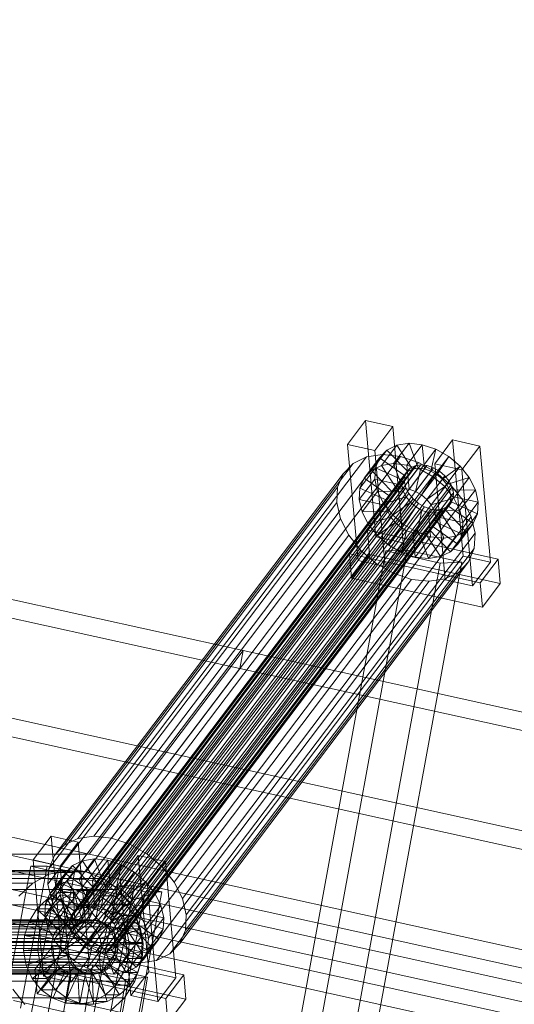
# Model space of a CAD drawing. Header units: millimetres. Extents: x -4738 to 65662, y -68080 to 6847.
# Tile 864 of 1056: x 22599 to 22763, y 1644 to 1971. Entities that reach past the tile are written whole.
import ezdxf

# ---------------------------------------------------------------- set-up
doc = ezdxf.new("R2010")
doc.units = ezdxf.units.MM
doc.layers.add('COTAS_P', color=1, linetype='Continuous', lineweight=0)
doc.layers.add('lateral_C10', color=7, linetype='Continuous', lineweight=0)
doc.dimstyles.new('R19_100', dxfattribs={"dimtxt": 250, "dimasz": 150, "dimexe": 150, "dimexo": 80, "dimgap": 100, "dimtad": 1, "dimtih": 1, "dimtoh": 1, "dimdsep": 46, "dimcen": 0.09, "dimadec": 0, "dimazin": 0, "dimtfac": 1, "dimtdec": 4, "dimtofl": 0, "dimtmove": 0, "dimatfit": 3, "dimfxl": 1, "dimtolj": 1, "dimtzin": 0, "dimarcsym": 0})

# ---------------------------------------------------------------- blocks, each defined once
blk = doc.blocks.new('DIM_R31_4')
at = {"layer": 'COTAS_P'}
for p, q in [((15248.37, 1279.09), (24311.82, 4109.09)), ((24311.82, 4109.09), (24155.23, 4107.34)), ((24311.82, 4109.09), (24182.05, 4021.43)), ((24580.07, 3250), (24311.82, 4109.09)), ((15248.37, 1279.09), (15378.14, 1366.76)), ((15248.37, 1279.09), (15404.97, 1280.85)), ((15516.62, 420), (15248.37, 1279.09))]:
    blk.add_line(p, q, dxfattribs=at)
blk.add_text('9495 P', height=250, rotation=17.3406, dxfattribs=at).set_placement((19750.29, 2789.55))

msp = doc.modelspace()

# ---------------------------------------------------------------- linework, layer by layer
at = {"layer": 'lateral_C10'}
for p, q in [((21788.789, 1956.452), (22672.842, 1761.469)), ((22671.743, 1755.589), (21787.69, 1950.571)), ((22621.826, 1694.015), (21737.773, 1888.998)), ((21736.674, 1883.118), (22620.727, 1688.135)), ((22713.381, 1837.683), (22707.43, 1829.813)), ((22722.404, 1835.678), (22713.381, 1837.683)), ((22716.857, 1799.168), (22713.381, 1837.683)), ((22716.452, 1827.808), (22722.404, 1835.678)), ((22722.404, 1835.678), (22725.879, 1797.163)), ((22742.253, 1831.267), (22736.301, 1823.398)), ((22751.275, 1829.263), (22742.253, 1831.267)), ((22745.728, 1792.752), (22742.253, 1831.267)), ((22707.43, 1829.813), (22716.452, 1827.808)), ((22707.43, 1829.813), (22710.905, 1791.298)), ((22720.474, 1827.929), (22715.373, 1821.184)), ((22719.927, 1789.293), (22716.452, 1827.808)), ((22720.474, 1827.929), (22718.035, 1825.377)), ((22723.806, 1829.563), (22718.704, 1822.818)), ((22723.806, 1829.563), (22720.474, 1827.929)), ((22727.366, 1820.838), (22720.474, 1827.929)), ((22727.803, 1830.167), (22722.701, 1823.422)), ((22727.803, 1830.167), (22723.806, 1829.563)), ((22728.944, 1821.612), (22723.806, 1829.563)), ((22732.193, 1829.701), (22727.091, 1822.956)), ((22730.837, 1821.898), (22727.803, 1830.167)), ((22732.193, 1829.701), (22727.803, 1830.167)), ((22736.676, 1828.196), (22731.575, 1821.45)), ((22732.917, 1821.677), (22732.193, 1829.701)), ((22736.676, 1828.196), (22732.193, 1829.701)), ((22735.041, 1820.964), (22736.676, 1828.196)), ((22740.948, 1825.754), (22736.676, 1828.196)), ((22745.323, 1821.393), (22751.275, 1829.263)), ((22751.275, 1829.263), (22754.75, 1790.748)), ((22713.715, 1825.658), (22618.061, 1699.184)), ((22719.059, 1826.466), (22623.404, 1699.992)), ((22724.927, 1825.843), (22629.273, 1699.368)), ((22730.921, 1823.83), (22635.267, 1697.356)), ((22713.715, 1825.658), (22709.261, 1823.474)), ((22718.035, 1825.377), (22712.933, 1818.632)), ((22719.059, 1826.466), (22713.715, 1825.658)), ((22718.035, 1825.377), (22716.654, 1822.081)), ((22726.21, 1819.629), (22718.035, 1825.377)), ((22724.927, 1825.843), (22719.059, 1826.466)), ((22730.921, 1823.83), (22724.927, 1825.843)), ((22736.632, 1820.566), (22730.921, 1823.83)), ((22740.948, 1825.754), (22735.847, 1819.009)), ((22737.064, 1819.807), (22740.948, 1825.754)), ((22744.717, 1822.542), (22740.948, 1825.754)), ((22709.261, 1823.474), (22613.607, 1696.999)), ((22727.061, 1820.753), (22616.102, 1674.043)), ((22728.216, 1821.962), (22617.257, 1675.251)), ((22729.794, 1822.736), (22618.835, 1676.025)), ((22731.688, 1823.022), (22620.729, 1676.312)), ((22733.767, 1822.801), (22622.808, 1676.091)), ((22735.891, 1822.088), (22624.932, 1675.378)), ((22737.914, 1820.932), (22626.955, 1674.221)), ((22736.632, 1820.566), (22640.978, 1694.091)), ((22709.261, 1823.474), (22706, 1820.062)), ((22716.654, 1822.081), (22711.552, 1815.335)), ((22712.933, 1818.632), (22715.373, 1821.184)), ((22715.373, 1821.184), (22718.704, 1822.818)), ((22715.373, 1821.184), (22722.264, 1814.092)), ((22716.654, 1822.081), (22716.426, 1818.264)), ((22725.556, 1818.067), (22716.654, 1822.081)), ((22718.704, 1822.818), (22722.701, 1823.422)), ((22718.704, 1822.818), (22723.842, 1814.866)), ((22722.264, 1814.092), (22727.366, 1820.838)), ((22722.701, 1823.422), (22725.736, 1815.153)), ((22722.701, 1823.422), (22727.091, 1822.956)), ((22723.842, 1814.866), (22728.944, 1821.612)), ((22725.736, 1815.153), (22730.837, 1821.898)), ((22726.21, 1819.629), (22727.366, 1820.838)), ((22727.061, 1820.753), (22726.407, 1819.192)), ((22728.216, 1821.962), (22727.061, 1820.753)), ((22727.091, 1822.956), (22727.815, 1814.932)), ((22727.091, 1822.956), (22731.575, 1821.45)), ((22727.366, 1820.838), (22728.944, 1821.612)), ((22727.815, 1814.932), (22732.917, 1821.677)), ((22729.794, 1822.736), (22728.216, 1821.962)), ((22728.944, 1821.612), (22730.837, 1821.898)), ((22731.688, 1823.022), (22729.794, 1822.736)), ((22731.575, 1821.45), (22729.939, 1814.219)), ((22729.939, 1814.219), (22735.041, 1820.964)), ((22730.837, 1821.898), (22732.917, 1821.677)), ((22731.575, 1821.45), (22735.847, 1819.009)), ((22733.767, 1822.801), (22731.688, 1823.022)), ((22732.917, 1821.677), (22735.041, 1820.964)), ((22735.891, 1822.088), (22733.767, 1822.801)), ((22735.041, 1820.964), (22737.064, 1819.807)), ((22737.914, 1820.932), (22735.891, 1822.088)), ((22736.301, 1823.398), (22745.323, 1821.393)), ((22736.301, 1823.398), (22739.776, 1784.883)), ((22741.67, 1816.272), (22736.632, 1820.566)), ((22739.7, 1819.41), (22737.914, 1820.932)), ((22738.849, 1818.286), (22744.717, 1822.542)), ((22744.717, 1822.542), (22739.616, 1815.797)), ((22747.726, 1818.779), (22744.717, 1822.542)), ((22748.798, 1782.878), (22745.323, 1821.393)), ((22706, 1820.062), (22610.346, 1693.587)), ((22615.34, 1670.673), (22726.298, 1817.384)), ((22726.407, 1819.192), (22615.448, 1672.481)), ((22739.7, 1819.41), (22628.741, 1672.7)), ((22741.125, 1817.628), (22630.166, 1670.917)), ((22706, 1820.062), (22704.154, 1815.655)), ((22711.324, 1811.519), (22716.426, 1818.264)), ((22711.552, 1815.335), (22712.933, 1818.632)), ((22712.933, 1818.632), (22721.109, 1812.883)), ((22716.426, 1818.264), (22725.448, 1816.26)), ((22716.426, 1818.264), (22717.366, 1814.189)), ((22720.455, 1811.322), (22725.556, 1818.067)), ((22721.109, 1812.883), (22726.21, 1819.629)), ((22725.448, 1816.26), (22725.556, 1818.067)), ((22725.556, 1818.067), (22726.21, 1819.629)), ((22726.407, 1819.192), (22726.298, 1817.384)), ((22726.298, 1817.384), (22726.744, 1815.453)), ((22731.962, 1813.062), (22737.064, 1819.807)), ((22735.847, 1819.009), (22731.962, 1813.062)), ((22733.748, 1811.541), (22738.849, 1818.286)), ((22735.847, 1819.009), (22739.616, 1815.797)), ((22737.064, 1819.807), (22738.849, 1818.286)), ((22738.849, 1818.286), (22740.275, 1816.504)), ((22741.125, 1817.628), (22739.7, 1819.41)), ((22740.275, 1816.504), (22747.726, 1818.779)), ((22742.093, 1815.706), (22741.125, 1817.628)), ((22747.726, 1818.779), (22742.625, 1812.034)), ((22749.771, 1814.722), (22747.726, 1818.779)), ((22704.154, 1815.655), (22608.5, 1689.181)), ((22726.744, 1815.453), (22615.785, 1668.743)), ((22742.093, 1815.706), (22631.134, 1668.995)), ((22741.67, 1816.272), (22646.016, 1689.798)), ((22704.154, 1815.655), (22703.85, 1810.554)), ((22711.324, 1811.519), (22711.552, 1815.335)), ((22711.552, 1815.335), (22720.455, 1811.322)), ((22717.366, 1814.189), (22712.264, 1807.444)), ((22725.894, 1814.329), (22717.366, 1814.189)), ((22717.366, 1814.189), (22719.41, 1810.131)), ((22725.448, 1816.26), (22720.347, 1809.514)), ((22720.792, 1807.584), (22725.894, 1814.329)), ((22722.264, 1814.092), (22721.109, 1812.883)), ((22723.842, 1814.866), (22722.264, 1814.092)), ((22725.736, 1815.153), (22723.842, 1814.866)), ((22725.894, 1814.329), (22725.448, 1816.26)), ((22727.815, 1814.932), (22725.736, 1815.153)), ((22726.862, 1812.407), (22725.894, 1814.329)), ((22726.744, 1815.453), (22727.712, 1813.531)), ((22729.939, 1814.219), (22727.815, 1814.932)), ((22731.962, 1813.062), (22729.939, 1814.219)), ((22739.616, 1815.797), (22733.748, 1811.541)), ((22735.173, 1809.758), (22740.275, 1816.504)), ((22736.141, 1807.836), (22741.243, 1814.582)), ((22739.616, 1815.797), (22742.625, 1812.034)), ((22740.275, 1816.504), (22741.243, 1814.582)), ((22741.243, 1814.582), (22749.771, 1814.722)), ((22741.243, 1814.582), (22741.688, 1812.651)), ((22745.693, 1811.242), (22741.67, 1816.272)), ((22742.539, 1813.775), (22742.093, 1815.706)), ((22749.771, 1814.722), (22744.669, 1807.977)), ((22750.711, 1810.646), (22749.771, 1814.722)), ((22727.712, 1813.531), (22616.753, 1666.821)), ((22729.138, 1811.749), (22618.179, 1665.039)), ((22742.431, 1811.968), (22631.472, 1665.257)), ((22742.539, 1813.775), (22631.58, 1667.065)), ((22745.693, 1811.242), (22650.039, 1684.768)), ((22720.347, 1809.514), (22711.324, 1811.519)), ((22712.264, 1807.444), (22711.324, 1811.519)), ((22726.862, 1812.407), (22719.41, 1810.131)), ((22720.455, 1811.322), (22720.347, 1809.514)), ((22721.109, 1812.883), (22720.455, 1811.322)), ((22721.76, 1805.662), (22726.862, 1812.407)), ((22728.287, 1810.625), (22726.862, 1812.407)), ((22727.712, 1813.531), (22729.138, 1811.749)), ((22729.138, 1811.749), (22730.923, 1810.228)), ((22733.748, 1811.541), (22731.962, 1813.062)), ((22735.173, 1809.758), (22733.748, 1811.541)), ((22742.625, 1812.034), (22735.173, 1809.758)), ((22736.479, 1804.098), (22741.58, 1810.844)), ((22736.587, 1805.906), (22741.688, 1812.651)), ((22741.58, 1810.844), (22740.926, 1809.282)), ((22741.688, 1812.651), (22741.58, 1810.844)), ((22741.58, 1810.844), (22750.483, 1806.83)), ((22741.688, 1812.651), (22750.711, 1810.646)), ((22741.777, 1810.406), (22742.431, 1811.968)), ((22742.431, 1811.968), (22742.539, 1813.775)), ((22742.625, 1812.034), (22744.669, 1807.977)), ((22748.426, 1805.818), (22745.693, 1811.242)), ((22608.195, 1684.079), (22703.85, 1810.554)), ((22730.923, 1810.228), (22619.964, 1663.517)), ((22732.946, 1809.071), (22621.987, 1662.361)), ((22735.07, 1808.358), (22624.111, 1661.648)), ((22737.15, 1808.137), (22626.191, 1661.427)), ((22739.043, 1808.423), (22628.084, 1661.713)), ((22740.621, 1809.197), (22629.662, 1662.487)), ((22741.777, 1810.406), (22630.818, 1663.696)), ((22703.85, 1810.554), (22705.106, 1805.105)), ((22712.264, 1807.444), (22720.792, 1807.584)), ((22719.41, 1810.131), (22714.309, 1803.386)), ((22719.41, 1810.131), (22722.419, 1806.369)), ((22720.347, 1809.514), (22720.792, 1807.584)), ((22720.792, 1807.584), (22721.76, 1805.662)), ((22728.287, 1810.625), (22722.419, 1806.369)), ((22723.186, 1803.88), (22728.287, 1810.625)), ((22724.971, 1802.358), (22730.073, 1809.103)), ((22730.073, 1809.103), (22726.188, 1803.157)), ((22726.994, 1801.202), (22732.096, 1807.947)), ((22730.073, 1809.103), (22728.287, 1810.625)), ((22732.096, 1807.947), (22730.073, 1809.103)), ((22732.096, 1807.947), (22730.46, 1800.715)), ((22730.923, 1810.228), (22732.946, 1809.071)), ((22734.22, 1807.234), (22732.096, 1807.947)), ((22732.946, 1809.071), (22735.07, 1808.358)), ((22734.669, 1801.328), (22739.771, 1808.073)), ((22735.07, 1808.358), (22737.15, 1808.137)), ((22736.141, 1807.836), (22735.173, 1809.758)), ((22735.825, 1802.537), (22740.926, 1809.282)), ((22744.669, 1807.977), (22736.141, 1807.836)), ((22736.587, 1805.906), (22736.141, 1807.836)), ((22737.15, 1808.137), (22739.043, 1808.423)), ((22739.771, 1808.073), (22738.193, 1807.299)), ((22739.043, 1808.423), (22740.621, 1809.197)), ((22740.926, 1809.282), (22739.771, 1808.073)), ((22739.771, 1808.073), (22746.662, 1800.982)), ((22740.621, 1809.197), (22741.777, 1810.406)), ((22740.926, 1809.282), (22749.102, 1803.534)), ((22744.669, 1807.977), (22745.609, 1803.901)), ((22750.711, 1810.646), (22745.609, 1803.901)), ((22750.483, 1806.83), (22750.711, 1810.646)), ((22705.106, 1805.105), (22609.452, 1678.631)), ((22748.426, 1805.818), (22652.772, 1679.343)), ((22705.106, 1805.105), (22707.839, 1799.681)), ((22714.309, 1803.386), (22712.264, 1807.444)), ((22714.309, 1803.386), (22721.76, 1805.662)), ((22722.419, 1806.369), (22717.318, 1799.623)), ((22721.76, 1805.662), (22723.186, 1803.88)), ((22722.419, 1806.369), (22726.188, 1803.157)), ((22729.118, 1800.489), (22734.22, 1807.234)), ((22731.198, 1800.268), (22736.299, 1807.013)), ((22733.091, 1800.554), (22738.193, 1807.299)), ((22736.299, 1807.013), (22734.22, 1807.234)), ((22734.22, 1807.234), (22734.944, 1799.21)), ((22738.193, 1807.299), (22736.299, 1807.013)), ((22736.299, 1807.013), (22739.334, 1798.743)), ((22736.479, 1804.098), (22736.587, 1805.906)), ((22745.609, 1803.901), (22736.587, 1805.906)), ((22738.193, 1807.299), (22743.331, 1799.348)), ((22750.483, 1806.83), (22745.381, 1800.085)), ((22749.683, 1800.37), (22748.426, 1805.818)), ((22749.102, 1803.534), (22750.483, 1806.83)), ((22714.005, 1801.374), (22708.053, 1793.504)), ((22757.312, 1791.751), (22714.005, 1801.374)), ((22714.729, 1793.35), (22714.005, 1801.374)), ((22717.318, 1799.623), (22714.309, 1803.386)), ((22717.318, 1799.623), (22723.186, 1803.88)), ((22726.188, 1803.157), (22721.087, 1796.412)), ((22721.087, 1796.412), (22724.971, 1802.358)), ((22723.186, 1803.88), (22724.971, 1802.358)), ((22724.971, 1802.358), (22726.994, 1801.202)), ((22725.359, 1793.97), (22726.994, 1801.202)), ((22726.188, 1803.157), (22730.46, 1800.715)), ((22726.994, 1801.202), (22729.118, 1800.489)), ((22733.091, 1800.554), (22734.669, 1801.328)), ((22734.669, 1801.328), (22735.825, 1802.537)), ((22741.561, 1794.236), (22734.669, 1801.328)), ((22735.825, 1802.537), (22736.479, 1804.098)), ((22744, 1796.789), (22735.825, 1802.537)), ((22745.381, 1800.085), (22736.479, 1804.098)), ((22746.662, 1800.982), (22741.561, 1794.236)), ((22743.331, 1799.348), (22746.662, 1800.982)), ((22749.102, 1803.534), (22744, 1796.789)), ((22745.609, 1803.901), (22745.381, 1800.085)), ((22746.662, 1800.982), (22749.102, 1803.534)), ((22707.839, 1799.681), (22612.185, 1673.207)), ((22749.683, 1800.37), (22654.029, 1673.895)), ((22707.839, 1799.681), (22711.862, 1794.651)), ((22710.905, 1791.298), (22716.857, 1799.168)), ((22716.857, 1799.168), (22725.879, 1797.163)), ((22721.087, 1796.412), (22717.318, 1799.623)), ((22730.46, 1800.715), (22725.359, 1793.97)), ((22729.842, 1792.465), (22729.118, 1800.489)), ((22729.118, 1800.489), (22731.198, 1800.268)), ((22734.944, 1799.21), (22729.842, 1792.465)), ((22730.46, 1800.715), (22734.944, 1799.21)), ((22731.198, 1800.268), (22733.091, 1800.554)), ((22734.232, 1791.998), (22731.198, 1800.268)), ((22738.229, 1792.603), (22733.091, 1800.554)), ((22739.334, 1798.743), (22734.232, 1791.998)), ((22734.944, 1799.21), (22739.334, 1798.743)), ((22743.331, 1799.348), (22738.229, 1792.603)), ((22739.334, 1798.743), (22743.331, 1799.348)), ((22745.381, 1800.085), (22744, 1796.789)), ((22749.378, 1795.268), (22749.683, 1800.37)), ((22711.862, 1794.651), (22616.208, 1668.176)), ((22749.378, 1795.268), (22653.724, 1668.794)), ((22720.125, 1794.508), (22683.852, 1596.007)), ((22690.932, 1596.256), (22727.205, 1794.757)), ((22711.862, 1794.651), (22716.9, 1790.357)), ((22725.879, 1797.163), (22719.927, 1789.293)), ((22727.205, 1794.757), (22720.125, 1794.508)), ((22720.125, 1794.508), (22738.161, 1790.498)), ((22725.359, 1793.97), (22721.087, 1796.412)), ((22745.241, 1790.747), (22727.205, 1794.757)), ((22744, 1796.789), (22741.561, 1794.236)), ((22747.532, 1790.861), (22749.378, 1795.268)), ((22708.053, 1793.504), (22751.36, 1783.881)), ((22708.053, 1793.504), (22708.777, 1785.48)), ((22708.777, 1785.48), (22714.729, 1793.35)), ((22719.927, 1789.293), (22710.905, 1791.298)), ((22714.729, 1793.35), (22758.036, 1783.727)), ((22729.842, 1792.465), (22725.359, 1793.97)), ((22734.232, 1791.998), (22729.842, 1792.465)), ((22738.229, 1792.603), (22734.232, 1791.998)), ((22741.561, 1794.236), (22738.229, 1792.603)), ((22739.776, 1784.883), (22745.728, 1792.752)), ((22745.728, 1792.752), (22754.75, 1790.748)), ((22751.36, 1783.881), (22757.312, 1791.751)), ((22757.312, 1791.751), (22758.036, 1783.727)), ((22716.9, 1790.357), (22621.246, 1663.883)), ((22747.532, 1790.861), (22651.878, 1664.387)), ((22701.888, 1591.997), (22738.161, 1790.498)), ((22708.968, 1592.247), (22745.241, 1790.747)), ((22716.9, 1790.357), (22722.611, 1787.093)), ((22738.161, 1790.498), (22745.241, 1790.747)), ((22744.271, 1787.45), (22747.532, 1790.861)), ((22754.75, 1790.748), (22748.798, 1782.878)), ((22722.611, 1787.093), (22626.957, 1660.619)), ((22728.605, 1785.081), (22632.951, 1658.606)), ((22739.817, 1785.265), (22644.163, 1658.791)), ((22744.271, 1787.45), (22648.617, 1660.975)), ((22752.084, 1775.857), (22708.777, 1785.48)), ((22722.611, 1787.093), (22728.605, 1785.081)), ((22728.605, 1785.081), (22734.474, 1784.457)), ((22734.474, 1784.457), (22739.817, 1785.265)), ((22748.798, 1782.878), (22739.776, 1784.883)), ((22739.817, 1785.265), (22744.271, 1787.45)), ((22734.474, 1784.457), (22638.82, 1657.983)), ((22752.084, 1775.857), (22751.36, 1783.881)), ((22758.036, 1783.727), (22752.084, 1775.857)), ((23378.48, 1566.486), (22494.427, 1761.469)), ((22621.826, 1694.015), (22672.842, 1761.469)), ((22672.842, 1761.469), (22671.743, 1755.589)), ((22672.842, 1761.469), (23556.895, 1566.486)), ((22493.328, 1755.589), (23377.381, 1560.606)), ((22671.743, 1755.589), (22620.727, 1688.135)), ((23555.796, 1560.606), (22671.743, 1755.589)), ((22609.225, 1699.966), (22603.273, 1692.096)), ((22618.247, 1697.961), (22609.225, 1699.966)), ((22612.7, 1661.451), (22609.225, 1699.966)), ((22618.061, 1699.184), (22623.404, 1699.992)), ((22623.404, 1699.992), (22629.273, 1699.368)), ((22610.346, 1693.587), (22613.607, 1696.999)), ((22612.295, 1690.092), (22618.247, 1697.961)), ((22613.607, 1696.999), (22618.061, 1699.184)), ((22618.247, 1697.961), (22621.722, 1659.446)), ((22629.273, 1699.368), (22635.267, 1697.356)), ((22635.267, 1697.356), (22640.978, 1694.091)), ((23404.284, 1499.033), (22520.231, 1694.015)), ((23455.082, 1499.033), (22571.029, 1694.015)), ((22571.029, 1694.015), (22621.826, 1694.015)), ((22608.5, 1689.181), (22610.346, 1693.587)), ((23505.879, 1499.033), (22621.826, 1694.015)), ((22638.096, 1693.551), (22632.144, 1685.681)), ((22647.118, 1691.546), (22638.096, 1693.551)), ((22641.571, 1655.036), (22638.096, 1693.551)), ((22640.978, 1694.091), (22646.016, 1689.798)), ((22603.273, 1692.096), (22612.295, 1690.092)), ((22603.273, 1692.096), (22606.748, 1653.581)), ((22616.317, 1690.212), (22611.216, 1683.467)), ((22615.77, 1651.577), (22612.295, 1690.092)), ((22616.317, 1690.212), (22613.878, 1687.66)), ((22619.649, 1691.846), (22614.547, 1685.101)), ((22619.649, 1691.846), (22616.317, 1690.212)), ((22623.209, 1683.121), (22616.317, 1690.212)), ((22623.646, 1692.451), (22618.544, 1685.705)), ((22623.646, 1692.451), (22619.649, 1691.846)), ((22624.787, 1683.895), (22619.649, 1691.846)), ((22628.036, 1691.984), (22622.934, 1685.239)), ((22626.68, 1684.181), (22623.646, 1692.451)), ((22628.036, 1691.984), (22623.646, 1692.451)), ((22632.52, 1690.479), (22627.418, 1683.734)), ((22628.76, 1683.96), (22628.036, 1691.984)), ((22632.52, 1690.479), (22628.036, 1691.984)), ((22630.884, 1683.247), (22632.52, 1690.479)), ((22636.791, 1688.037), (22632.52, 1690.479)), ((22641.166, 1683.676), (22647.118, 1691.546)), ((22647.118, 1691.546), (22650.593, 1653.031)), ((22608.646, 1687.348), (22507.051, 1687.348)), ((22614.639, 1688.605), (22513.044, 1688.605)), ((22519.132, 1688.135), (23403.186, 1493.152)), ((22620.727, 1688.135), (22519.132, 1688.135)), ((22620.727, 1688.135), (22569.93, 1688.135)), ((22569.93, 1688.135), (23453.983, 1493.152)), ((22602.519, 1689.994), (22593.661, 1642.969)), ((22599.131, 1642.969), (22607.989, 1689.994)), ((22607.989, 1689.994), (22602.519, 1689.994)), ((22602.519, 1689.994), (22611.537, 1687.989)), ((22602.679, 1640.964), (22611.537, 1687.989)), ((22608.646, 1687.348), (22603.157, 1684.448)), ((22617.007, 1687.989), (22607.989, 1689.994)), ((22617.007, 1687.989), (22608.149, 1640.964)), ((22608.195, 1684.079), (22608.5, 1689.181)), ((22614.639, 1688.605), (22608.646, 1687.348)), ((22613.878, 1687.66), (22608.776, 1680.915)), ((22611.537, 1687.989), (22617.007, 1687.989)), ((22613.878, 1687.66), (22612.497, 1684.364)), ((22622.053, 1681.912), (22613.878, 1687.66)), ((22620.727, 1688.135), (22614.639, 1688.605)), ((22620.727, 1688.135), (23504.78, 1493.152)), ((22626.496, 1685.97), (22620.727, 1688.135)), ((22636.791, 1688.037), (22631.69, 1681.292)), ((22632.907, 1682.091), (22636.791, 1688.037)), ((22640.56, 1684.826), (22636.791, 1688.037)), ((22646.016, 1689.798), (22650.039, 1684.768)), ((22603.157, 1684.448), (22501.563, 1684.448)), ((22626.496, 1685.97), (22524.901, 1685.97)), ((22603.157, 1684.448), (22598.546, 1680.103)), ((22612.497, 1684.364), (22607.396, 1677.619)), ((22609.452, 1678.631), (22608.195, 1684.079)), ((22611.216, 1683.467), (22614.547, 1685.101)), ((22612.497, 1684.364), (22612.269, 1680.548)), ((22621.399, 1680.351), (22612.497, 1684.364)), ((22614.547, 1685.101), (22618.544, 1685.705)), ((22614.547, 1685.101), (22619.686, 1677.15)), ((22618.544, 1685.705), (22621.579, 1677.436)), ((22618.544, 1685.705), (22622.934, 1685.239)), ((22619.686, 1677.15), (22624.787, 1683.895)), ((22621.579, 1677.436), (22626.68, 1684.181)), ((22631.376, 1683.579), (22622.519, 1636.553)), ((22622.934, 1685.239), (22623.658, 1677.215)), ((22622.934, 1685.239), (22627.418, 1683.734)), ((22623.209, 1683.121), (22624.787, 1683.895)), ((22623.658, 1677.215), (22628.76, 1683.96)), ((22624.787, 1683.895), (22626.68, 1684.181)), ((22627.418, 1683.734), (22625.782, 1676.502)), ((22631.552, 1682.255), (22626.496, 1685.97)), ((22626.68, 1684.181), (22628.76, 1683.96)), ((22627.418, 1683.734), (22631.69, 1681.292)), ((22627.989, 1636.553), (22636.847, 1683.579)), ((22628.76, 1683.96), (22630.884, 1683.247)), ((22636.847, 1683.579), (22631.376, 1683.579)), ((22631.376, 1683.579), (22640.395, 1681.574)), ((22632.144, 1685.681), (22641.166, 1683.676)), ((22632.144, 1685.681), (22635.619, 1647.166)), ((22634.692, 1680.569), (22640.56, 1684.826)), ((22640.56, 1684.826), (22635.459, 1678.08)), ((22645.865, 1681.574), (22636.847, 1683.579)), ((22643.569, 1681.063), (22640.56, 1684.826)), ((22644.642, 1645.161), (22641.166, 1683.676)), ((22650.039, 1684.768), (22652.772, 1679.343)), ((22631.552, 1682.255), (22529.957, 1682.255)), ((22607.167, 1673.802), (22612.269, 1680.548)), ((22607.396, 1677.619), (22608.776, 1680.915)), ((22607.966, 1679.107), (22612.072, 1681.276)), ((22608.776, 1680.915), (22611.216, 1683.467)), ((22608.776, 1680.915), (22616.952, 1675.167)), ((22611.216, 1683.467), (22618.107, 1676.376)), ((22612.072, 1681.276), (22616.555, 1682.217)), ((22612.072, 1681.276), (22614.983, 1671.789)), ((22616.761, 1681.276), (22612.072, 1681.276)), ((22612.269, 1680.548), (22621.291, 1678.543)), ((22612.269, 1680.548), (22613.209, 1676.472)), ((22616.761, 1681.276), (22612.655, 1679.107)), ((22616.298, 1673.605), (22621.399, 1680.351)), ((22616.555, 1682.217), (22617.107, 1672.235)), ((22621.244, 1682.217), (22616.555, 1682.217)), ((22616.555, 1682.217), (22621.109, 1681.865)), ((22621.244, 1682.217), (22616.761, 1681.276)), ((22619.672, 1671.789), (22616.761, 1681.276)), ((22616.952, 1675.167), (22622.053, 1681.912)), ((22618.107, 1676.376), (22623.209, 1683.121)), ((22621.109, 1681.865), (22619.264, 1672.068)), ((22625.798, 1681.865), (22621.109, 1681.865)), ((22621.109, 1681.865), (22625.424, 1680.245)), ((22621.795, 1672.235), (22621.244, 1682.217)), ((22625.798, 1681.865), (22621.244, 1682.217)), ((22621.291, 1678.543), (22621.399, 1680.351)), ((22621.399, 1680.351), (22622.053, 1681.912)), ((22622.053, 1681.912), (22623.209, 1683.121)), ((22623.953, 1672.068), (22625.798, 1681.865)), ((22625.782, 1676.502), (22630.884, 1683.247)), ((22630.113, 1680.245), (22625.798, 1681.865)), ((22627.806, 1675.345), (22632.907, 1682.091)), ((22631.69, 1681.292), (22627.806, 1675.345)), ((22629.591, 1673.824), (22634.692, 1680.569)), ((22630.884, 1683.247), (22632.907, 1682.091)), ((22631.537, 1634.549), (22640.395, 1681.574)), ((22635.551, 1677.246), (22631.552, 1682.255)), ((22631.69, 1681.292), (22635.459, 1678.08)), ((22632.907, 1682.091), (22634.692, 1680.569)), ((22634.692, 1680.569), (22636.118, 1678.787)), ((22636.118, 1678.787), (22643.569, 1681.063)), ((22645.865, 1681.574), (22637.007, 1634.549)), ((22643.569, 1681.063), (22638.468, 1674.317)), ((22640.395, 1681.574), (22645.865, 1681.574)), ((22645.614, 1677.005), (22643.569, 1681.063)), ((22635.551, 1677.246), (22533.957, 1677.246)), ((22604.517, 1675.857), (22607.966, 1679.107)), ((22607.167, 1673.802), (22607.396, 1677.619)), ((22607.396, 1677.619), (22616.298, 1673.605)), ((22607.966, 1679.107), (22613.038, 1670.762)), ((22612.655, 1679.107), (22607.966, 1679.107)), ((22612.655, 1679.107), (22609.206, 1675.857)), ((22612.185, 1673.207), (22609.452, 1678.631)), ((22617.727, 1670.762), (22612.655, 1679.107)), ((22621.291, 1678.543), (22616.19, 1671.798)), ((22619.686, 1677.15), (22618.107, 1676.376)), ((22621.579, 1677.436), (22619.686, 1677.15)), ((22621.737, 1676.612), (22621.291, 1678.543)), ((22625.424, 1680.245), (22621.308, 1671.301)), ((22623.658, 1677.215), (22621.579, 1677.436)), ((22629.207, 1677.467), (22623.099, 1669.985)), ((22625.782, 1676.502), (22623.658, 1677.215)), ((22630.113, 1680.245), (22625.424, 1680.245)), ((22625.424, 1680.245), (22629.207, 1677.467)), ((22625.997, 1671.301), (22630.113, 1680.245)), ((22627.788, 1669.985), (22633.896, 1677.467)), ((22633.896, 1677.467), (22629.207, 1677.467)), ((22629.207, 1677.467), (22632.198, 1673.72)), ((22635.459, 1678.08), (22629.591, 1673.824)), ((22633.896, 1677.467), (22630.113, 1680.245)), ((22631.016, 1672.042), (22636.118, 1678.787)), ((22636.887, 1673.72), (22633.896, 1677.467)), ((22635.459, 1678.08), (22638.468, 1674.317)), ((22638.221, 1671.283), (22635.551, 1677.246)), ((22636.118, 1678.787), (22637.086, 1676.865)), ((22637.086, 1676.865), (22645.614, 1677.005)), ((22645.614, 1677.005), (22640.512, 1670.26)), ((22646.554, 1672.93), (22645.614, 1677.005)), ((22652.772, 1679.343), (22654.029, 1673.895)), ((22601.96, 1671.748), (22604.517, 1675.857)), ((22604.517, 1675.857), (22611.404, 1669.222)), ((22609.206, 1675.857), (22604.517, 1675.857)), ((22609.206, 1675.857), (22606.649, 1671.748)), ((22616.19, 1671.798), (22607.167, 1673.802)), ((22608.108, 1669.727), (22607.167, 1673.802)), ((22613.209, 1676.472), (22608.108, 1669.727)), ((22616.093, 1669.222), (22609.206, 1675.857)), ((22621.737, 1676.612), (22613.209, 1676.472)), ((22613.209, 1676.472), (22615.253, 1672.415)), ((22622.705, 1674.69), (22615.253, 1672.415)), ((22615.448, 1672.481), (22616.102, 1674.043)), ((22616.102, 1674.043), (22617.257, 1675.251)), ((22616.952, 1675.167), (22616.298, 1673.605)), ((22616.635, 1669.867), (22621.737, 1676.612)), ((22618.107, 1676.376), (22616.952, 1675.167)), ((22617.257, 1675.251), (22618.835, 1676.025)), ((22617.603, 1667.945), (22622.705, 1674.69)), ((22618.835, 1676.025), (22620.729, 1676.312)), ((22620.729, 1676.312), (22622.808, 1676.091)), ((22622.705, 1674.69), (22621.737, 1676.612)), ((22624.13, 1672.908), (22622.705, 1674.69)), ((22622.808, 1676.091), (22624.932, 1675.378)), ((22624.932, 1675.378), (22626.955, 1674.221)), ((22627.806, 1675.345), (22625.782, 1676.502)), ((22626.955, 1674.221), (22628.741, 1672.7)), ((22629.591, 1673.824), (22627.806, 1675.345)), ((22631.016, 1672.042), (22629.591, 1673.824)), ((22638.468, 1674.317), (22631.016, 1672.042)), ((22631.985, 1670.12), (22637.086, 1676.865)), ((22632.43, 1668.189), (22637.532, 1674.934)), ((22637.086, 1676.865), (22637.532, 1674.934)), ((22637.532, 1674.934), (22637.424, 1673.127)), ((22637.532, 1674.934), (22646.554, 1672.93)), ((22638.468, 1674.317), (22640.512, 1670.26)), ((22654.029, 1673.895), (22653.724, 1668.794)), ((22618.509, 1670.762), (22502.847, 1670.762)), ((22620.454, 1671.789), (22504.792, 1671.789)), ((22622.577, 1672.235), (22506.915, 1672.235)), ((22624.734, 1672.068), (22509.073, 1672.068)), ((22626.778, 1671.301), (22511.117, 1671.301)), ((22638.221, 1671.283), (22536.626, 1671.283)), ((22600.469, 1667.06), (22601.96, 1671.748)), ((22601.96, 1671.748), (22610.193, 1667.276)), ((22606.649, 1671.748), (22601.96, 1671.748)), ((22606.649, 1671.748), (22605.158, 1667.06)), ((22614.882, 1667.276), (22606.649, 1671.748)), ((22615.253, 1672.415), (22610.152, 1665.669)), ((22613.038, 1670.762), (22611.404, 1669.222)), ((22616.208, 1668.176), (22612.185, 1673.207)), ((22614.983, 1671.789), (22613.038, 1670.762)), ((22613.038, 1670.762), (22617.727, 1670.762)), ((22617.107, 1672.235), (22614.983, 1671.789)), ((22614.983, 1671.789), (22619.672, 1671.789)), ((22615.253, 1672.415), (22618.263, 1668.652)), ((22615.34, 1670.673), (22615.448, 1672.481)), ((22615.785, 1668.743), (22615.34, 1670.673)), ((22616.093, 1669.222), (22617.727, 1670.762)), ((22616.298, 1673.605), (22616.19, 1671.798)), ((22616.19, 1671.798), (22616.635, 1669.867)), ((22618.509, 1670.762), (22616.875, 1669.222)), ((22617.107, 1672.235), (22621.795, 1672.235)), ((22619.264, 1672.068), (22617.107, 1672.235)), ((22617.727, 1670.762), (22619.672, 1671.789)), ((22624.13, 1672.908), (22618.263, 1668.652)), ((22620.454, 1671.789), (22618.509, 1670.762)), ((22619.029, 1666.163), (22624.13, 1672.908)), ((22619.264, 1672.068), (22623.953, 1672.068)), ((22621.308, 1671.301), (22619.264, 1672.068)), ((22619.672, 1671.789), (22621.795, 1672.235)), ((22622.577, 1672.235), (22620.454, 1671.789)), ((22620.814, 1664.641), (22625.916, 1671.387)), ((22621.308, 1671.301), (22625.997, 1671.301)), ((22623.099, 1669.985), (22621.308, 1671.301)), ((22621.795, 1672.235), (22623.953, 1672.068)), ((22625.916, 1671.387), (22622.032, 1665.44)), ((22624.734, 1672.068), (22622.577, 1672.235)), ((22623.953, 1672.068), (22625.997, 1671.301)), ((22625.916, 1671.387), (22624.13, 1672.908)), ((22632.198, 1673.72), (22624.516, 1668.21)), ((22626.778, 1671.301), (22624.734, 1672.068)), ((22627.939, 1670.23), (22625.916, 1671.387)), ((22625.997, 1671.301), (22627.788, 1669.985)), ((22628.57, 1669.985), (22626.778, 1671.301)), ((22628.741, 1672.7), (22630.166, 1670.917)), ((22629.205, 1668.21), (22636.887, 1673.72)), ((22630.166, 1670.917), (22631.134, 1668.995)), ((22631.985, 1670.12), (22631.016, 1672.042)), ((22631.668, 1664.82), (22636.769, 1671.565)), ((22636.887, 1673.72), (22632.198, 1673.72)), ((22632.198, 1673.72), (22634.195, 1669.259)), ((22632.322, 1666.381), (22637.424, 1673.127)), ((22636.769, 1671.565), (22635.614, 1670.356)), ((22637.424, 1673.127), (22636.769, 1671.565)), ((22636.769, 1671.565), (22644.945, 1665.817)), ((22638.884, 1669.259), (22636.887, 1673.72)), ((22637.424, 1673.127), (22646.326, 1669.114)), ((22639.379, 1664.773), (22638.221, 1671.283)), ((22646.554, 1672.93), (22641.452, 1666.184)), ((22646.326, 1669.114), (22646.554, 1672.93)), ((22615.664, 1667.276), (22500.002, 1667.276)), ((22616.875, 1669.222), (22501.213, 1669.222)), ((22628.57, 1669.985), (22512.908, 1669.985)), ((22629.987, 1668.21), (22514.325, 1668.21)), ((22608.108, 1669.727), (22616.635, 1669.867)), ((22610.152, 1665.669), (22608.108, 1669.727)), ((22610.193, 1667.276), (22609.487, 1665.055)), ((22610.152, 1665.669), (22617.603, 1667.945)), ((22611.404, 1669.222), (22610.193, 1667.276)), ((22610.193, 1667.276), (22614.882, 1667.276)), ((22611.404, 1669.222), (22616.093, 1669.222)), ((22618.263, 1668.652), (22613.161, 1661.907)), ((22614.176, 1665.055), (22614.882, 1667.276)), ((22614.882, 1667.276), (22616.093, 1669.222)), ((22615.664, 1667.276), (22614.957, 1665.055)), ((22616.875, 1669.222), (22615.664, 1667.276)), ((22616.753, 1666.821), (22615.785, 1668.743)), ((22621.246, 1663.883), (22616.208, 1668.176)), ((22616.635, 1669.867), (22617.603, 1667.945)), ((22617.603, 1667.945), (22619.029, 1666.163)), ((22618.263, 1668.652), (22622.032, 1665.44)), ((22622.838, 1663.485), (22627.939, 1670.23)), ((22623.099, 1669.985), (22627.788, 1669.985)), ((22624.516, 1668.21), (22623.099, 1669.985)), ((22624.516, 1668.21), (22629.205, 1668.21)), ((22625.462, 1666.097), (22624.516, 1668.21)), ((22624.961, 1662.772), (22630.063, 1669.517)), ((22634.195, 1669.259), (22625.462, 1666.097)), ((22627.939, 1670.23), (22626.303, 1662.998)), ((22627.041, 1662.551), (22632.142, 1669.296)), ((22627.788, 1669.985), (22629.205, 1668.21)), ((22630.063, 1669.517), (22627.939, 1670.23)), ((22629.987, 1668.21), (22628.57, 1669.985)), ((22628.934, 1662.837), (22634.036, 1669.582)), ((22629.205, 1668.21), (22630.151, 1666.097)), ((22630.933, 1666.097), (22629.987, 1668.21)), ((22632.142, 1669.296), (22630.063, 1669.517)), ((22630.063, 1669.517), (22630.787, 1661.493)), ((22630.151, 1666.097), (22638.884, 1669.259)), ((22630.512, 1663.611), (22635.614, 1670.356)), ((22631.134, 1668.995), (22631.58, 1667.065)), ((22640.512, 1670.26), (22631.985, 1670.12)), ((22632.43, 1668.189), (22631.985, 1670.12)), ((22634.036, 1669.582), (22632.142, 1669.296)), ((22632.142, 1669.296), (22635.177, 1661.027)), ((22632.322, 1666.381), (22632.43, 1668.189)), ((22641.452, 1666.184), (22632.43, 1668.189)), ((22635.614, 1670.356), (22634.036, 1669.582)), ((22634.036, 1669.582), (22639.174, 1661.631)), ((22638.884, 1669.259), (22634.195, 1669.259)), ((22634.195, 1669.259), (22635.061, 1664.39)), ((22635.614, 1670.356), (22642.506, 1663.265)), ((22639.75, 1664.39), (22638.884, 1669.259)), ((22640.512, 1670.26), (22641.452, 1666.184)), ((22646.326, 1669.114), (22641.224, 1662.368)), ((22644.945, 1665.817), (22646.326, 1669.114)), ((22653.724, 1668.794), (22651.878, 1664.387)), ((22499.295, 1665.055), (22614.957, 1665.055)), ((22630.933, 1666.097), (22515.271, 1666.097)), ((22639.379, 1664.773), (22537.784, 1664.773)), ((22600.145, 1662.113), (22600.469, 1667.06)), ((22609.487, 1665.055), (22600.469, 1667.06)), ((22600.469, 1667.06), (22605.158, 1667.06)), ((22605.158, 1667.06), (22604.834, 1662.113)), ((22605.158, 1667.06), (22614.176, 1665.055)), ((22609.487, 1665.055), (22609.333, 1662.712)), ((22614.176, 1665.055), (22609.487, 1665.055)), ((22613.161, 1661.907), (22610.152, 1665.669)), ((22613.161, 1661.907), (22619.029, 1666.163)), ((22614.022, 1662.712), (22614.176, 1665.055)), ((22614.957, 1665.055), (22614.804, 1662.712)), ((22618.179, 1665.039), (22616.753, 1666.821)), ((22622.032, 1665.44), (22616.93, 1658.695)), ((22616.93, 1658.695), (22620.814, 1664.641)), ((22619.964, 1663.517), (22618.179, 1665.039)), ((22619.029, 1666.163), (22620.814, 1664.641)), ((22620.814, 1664.641), (22622.838, 1663.485)), ((22622.032, 1665.44), (22626.303, 1662.998)), ((22625.462, 1666.097), (22630.151, 1666.097)), ((22625.872, 1663.79), (22625.462, 1666.097)), ((22635.061, 1664.39), (22625.872, 1663.79)), ((22630.151, 1666.097), (22630.561, 1663.79)), ((22630.512, 1663.611), (22631.668, 1664.82)), ((22630.561, 1663.79), (22639.75, 1664.39)), ((22631.472, 1665.257), (22630.818, 1663.696)), ((22631.343, 1663.79), (22630.933, 1666.097)), ((22631.58, 1667.065), (22631.472, 1665.257)), ((22631.668, 1664.82), (22632.322, 1666.381)), ((22639.843, 1659.072), (22631.668, 1664.82)), ((22641.224, 1662.368), (22632.322, 1666.381)), ((22635.061, 1664.39), (22634.737, 1659.442)), ((22639.75, 1664.39), (22635.061, 1664.39)), ((22638.946, 1658.159), (22639.379, 1664.773)), ((22639.426, 1659.442), (22639.75, 1664.39)), ((22644.945, 1665.817), (22639.843, 1659.072)), ((22641.452, 1666.184), (22641.224, 1662.368)), ((22642.506, 1663.265), (22644.945, 1665.817)), ((22651.878, 1664.387), (22648.617, 1660.975)), ((22614.804, 1662.712), (22499.142, 1662.712)), ((22631.19, 1661.447), (22515.528, 1661.447)), ((22631.343, 1663.79), (22515.681, 1663.79)), ((22600.145, 1662.113), (22609.333, 1662.712)), ((22601.011, 1657.243), (22600.145, 1662.113)), ((22604.834, 1662.113), (22600.145, 1662.113)), ((22609.848, 1663.657), (22603.896, 1655.788)), ((22614.022, 1662.712), (22604.834, 1662.113)), ((22604.834, 1662.113), (22605.7, 1657.243)), ((22606.748, 1653.581), (22612.7, 1661.451)), ((22609.333, 1662.712), (22609.744, 1660.405)), ((22609.333, 1662.712), (22614.022, 1662.712)), ((22653.155, 1654.034), (22609.848, 1663.657)), ((22610.572, 1655.633), (22609.848, 1663.657)), ((22612.7, 1661.451), (22621.722, 1659.446)), ((22616.93, 1658.695), (22613.161, 1661.907)), ((22614.433, 1660.405), (22614.022, 1662.712)), ((22614.804, 1662.712), (22615.214, 1660.405)), ((22621.987, 1662.361), (22619.964, 1663.517)), ((22621.202, 1656.253), (22622.838, 1663.485)), ((22626.303, 1662.998), (22621.202, 1656.253)), ((22626.957, 1660.619), (22621.246, 1663.883)), ((22624.111, 1661.648), (22621.987, 1662.361)), ((22622.838, 1663.485), (22624.961, 1662.772)), ((22626.191, 1661.427), (22624.111, 1661.648)), ((22625.685, 1654.748), (22624.961, 1662.772)), ((22624.961, 1662.772), (22627.041, 1662.551)), ((22625.013, 1659.226), (22625.719, 1661.447)), ((22630.787, 1661.493), (22625.685, 1654.748)), ((22625.719, 1661.447), (22625.872, 1663.79)), ((22634.737, 1659.442), (22625.719, 1661.447)), ((22625.719, 1661.447), (22630.408, 1661.447)), ((22625.872, 1663.79), (22630.561, 1663.79)), ((22628.084, 1661.713), (22626.191, 1661.427)), ((22626.303, 1662.998), (22630.787, 1661.493)), ((22627.041, 1662.551), (22628.934, 1662.837)), ((22630.075, 1654.281), (22627.041, 1662.551)), ((22629.662, 1662.487), (22628.084, 1661.713)), ((22628.934, 1662.837), (22630.512, 1663.611)), ((22634.072, 1654.886), (22628.934, 1662.837)), ((22630.818, 1663.696), (22629.662, 1662.487)), ((22630.408, 1661.447), (22629.702, 1659.226)), ((22635.177, 1661.027), (22630.075, 1654.281)), ((22630.561, 1663.79), (22630.408, 1661.447)), ((22630.408, 1661.447), (22639.426, 1659.442)), ((22630.483, 1659.226), (22631.19, 1661.447)), ((22637.404, 1656.52), (22630.512, 1663.611)), ((22630.787, 1661.493), (22635.177, 1661.027)), ((22631.19, 1661.447), (22631.343, 1663.79)), ((22639.174, 1661.631), (22634.072, 1654.886)), ((22635.177, 1661.027), (22639.174, 1661.631)), ((22642.506, 1663.265), (22637.404, 1656.52)), ((22639.174, 1661.631), (22642.506, 1663.265)), ((22641.224, 1662.368), (22639.843, 1659.072)), ((22648.617, 1660.975), (22644.163, 1658.791)), ((22615.214, 1660.405), (22499.552, 1660.405)), ((22616.16, 1658.292), (22500.498, 1658.292)), ((22630.483, 1659.226), (22514.822, 1659.226)), ((22638.946, 1658.159), (22537.351, 1658.159)), ((22601.011, 1657.243), (22609.744, 1660.405)), ((22603.008, 1652.782), (22610.689, 1658.292)), ((22614.433, 1660.405), (22605.7, 1657.243)), ((22615.378, 1658.292), (22607.697, 1652.782)), ((22609.744, 1660.405), (22610.689, 1658.292)), ((22609.744, 1660.405), (22614.433, 1660.405)), ((22610.689, 1658.292), (22612.106, 1656.517)), ((22610.689, 1658.292), (22615.378, 1658.292)), ((22615.378, 1658.292), (22614.433, 1660.405)), ((22615.214, 1660.405), (22616.16, 1658.292)), ((22616.795, 1656.517), (22615.378, 1658.292)), ((22621.722, 1659.446), (22615.77, 1651.577)), ((22616.16, 1658.292), (22617.577, 1656.517)), ((22621.202, 1656.253), (22616.93, 1658.695)), ((22623.801, 1657.28), (22625.013, 1659.226)), ((22633.246, 1654.754), (22625.013, 1659.226)), ((22625.013, 1659.226), (22629.702, 1659.226)), ((22632.951, 1658.606), (22626.957, 1660.619)), ((22629.702, 1659.226), (22628.49, 1657.28)), ((22629.272, 1657.28), (22630.483, 1659.226)), ((22629.702, 1659.226), (22637.935, 1654.754)), ((22638.82, 1657.983), (22632.951, 1658.606)), ((22634.737, 1659.442), (22633.246, 1654.754)), ((22639.426, 1659.442), (22634.737, 1659.442)), ((22636.952, 1651.892), (22638.946, 1658.159)), ((22639.843, 1659.072), (22637.404, 1656.52)), ((22637.935, 1654.754), (22639.426, 1659.442)), ((22644.163, 1658.791), (22638.82, 1657.983)), ((22617.577, 1656.517), (22501.915, 1656.517)), ((22619.368, 1655.201), (22503.707, 1655.201)), ((22621.413, 1654.434), (22505.751, 1654.434)), ((22623.57, 1654.267), (22507.908, 1654.267)), ((22625.693, 1654.713), (22510.031, 1654.713)), ((22627.638, 1655.74), (22511.976, 1655.74)), ((22629.272, 1657.28), (22513.61, 1657.28)), ((22603.008, 1652.782), (22601.011, 1657.243)), ((22605.7, 1657.243), (22601.011, 1657.243)), ((22603.896, 1655.788), (22647.204, 1646.165)), ((22603.896, 1655.788), (22604.62, 1647.764)), ((22604.62, 1647.764), (22610.572, 1655.633)), ((22615.918, 1656.509), (22605.578, 1595.682)), ((22605.7, 1657.243), (22607.697, 1652.782)), ((22605.999, 1649.035), (22612.106, 1656.517)), ((22609.781, 1646.257), (22613.898, 1655.201)), ((22610.572, 1655.633), (22653.879, 1646.01)), ((22616.795, 1656.517), (22610.688, 1649.035)), ((22612.106, 1656.517), (22613.898, 1655.201)), ((22612.106, 1656.517), (22616.795, 1656.517)), ((22612.758, 1596.495), (22623.097, 1657.323)), ((22613.898, 1655.201), (22615.942, 1654.434)), ((22613.898, 1655.201), (22618.587, 1655.201)), ((22614.097, 1644.637), (22615.942, 1654.434)), ((22618.587, 1655.201), (22614.47, 1646.257)), ((22623.097, 1657.323), (22615.918, 1656.509)), ((22615.918, 1656.509), (22633.954, 1652.499)), ((22615.942, 1654.434), (22618.099, 1654.267)), ((22615.942, 1654.434), (22620.631, 1654.434)), ((22618.587, 1655.201), (22616.795, 1656.517)), ((22617.577, 1656.517), (22619.368, 1655.201)), ((22618.099, 1654.267), (22620.223, 1654.713)), ((22618.651, 1644.285), (22618.099, 1654.267)), ((22618.099, 1654.267), (22622.788, 1654.267)), ((22620.631, 1654.434), (22618.587, 1655.201)), ((22620.631, 1654.434), (22618.786, 1644.637)), ((22619.368, 1655.201), (22621.413, 1654.434)), ((22620.223, 1654.713), (22622.168, 1655.74)), ((22623.134, 1645.226), (22620.223, 1654.713)), ((22620.223, 1654.713), (22624.912, 1654.713)), ((22622.788, 1654.267), (22620.631, 1654.434)), ((22625.685, 1654.748), (22621.202, 1656.253)), ((22621.413, 1654.434), (22623.57, 1654.267)), ((22622.168, 1655.74), (22623.801, 1657.28)), ((22627.239, 1647.395), (22622.168, 1655.74)), ((22622.168, 1655.74), (22626.857, 1655.74)), ((22624.912, 1654.713), (22622.788, 1654.267)), ((22622.788, 1654.267), (22623.34, 1644.285)), ((22641.133, 1653.312), (22623.097, 1657.323)), ((22623.57, 1654.267), (22625.693, 1654.713)), ((22630.689, 1650.645), (22623.801, 1657.28)), ((22623.801, 1657.28), (22628.49, 1657.28)), ((22626.857, 1655.74), (22624.912, 1654.713)), ((22624.912, 1654.713), (22627.823, 1645.226)), ((22630.075, 1654.281), (22625.685, 1654.748)), ((22625.693, 1654.713), (22627.638, 1655.74)), ((22628.49, 1657.28), (22626.857, 1655.74)), ((22626.857, 1655.74), (22631.928, 1647.395)), ((22627.638, 1655.74), (22629.272, 1657.28)), ((22628.49, 1657.28), (22635.378, 1650.645)), ((22634.072, 1654.886), (22630.075, 1654.281)), ((22633.246, 1654.754), (22630.689, 1650.645)), ((22637.935, 1654.754), (22633.246, 1654.754)), ((22637.404, 1656.52), (22634.072, 1654.886)), ((22635.378, 1650.645), (22637.935, 1654.754)), ((22635.619, 1647.166), (22641.571, 1655.036)), ((22641.571, 1655.036), (22650.593, 1653.031)), ((22636.952, 1651.892), (22535.357, 1651.892)), ((22605.999, 1649.035), (22603.008, 1652.782)), ((22607.697, 1652.782), (22603.008, 1652.782)), ((22615.77, 1651.577), (22606.748, 1653.581)), ((22607.697, 1652.782), (22610.688, 1649.035)), ((22623.614, 1591.671), (22633.954, 1652.499)), ((22630.794, 1592.485), (22641.133, 1653.312)), ((22633.533, 1646.399), (22636.952, 1651.892)), ((22633.954, 1652.499), (22641.133, 1653.312)), ((22650.593, 1653.031), (22644.642, 1645.161)), ((22647.204, 1646.165), (22653.155, 1654.034)), ((22653.155, 1654.034), (22653.879, 1646.01)), ((22596.529, 1649.256), (22600.528, 1644.247)), ((22647.927, 1638.141), (22604.62, 1647.764)), ((22609.781, 1646.257), (22605.999, 1649.035)), ((22610.688, 1649.035), (22605.999, 1649.035)), ((22610.688, 1649.035), (22614.47, 1646.257)), ((22630.689, 1650.645), (22627.239, 1647.395)), ((22635.378, 1650.645), (22630.689, 1650.645)), ((22631.928, 1647.395), (22635.378, 1650.645)), ((22633.533, 1646.399), (22531.939, 1646.399)), ((22640.082, 1635.907), (22596.795, 1645.529)), ((22614.097, 1644.637), (22609.781, 1646.257)), ((22614.47, 1646.257), (22609.781, 1646.257)), ((22618.651, 1644.285), (22614.097, 1644.637)), ((22618.786, 1644.637), (22614.097, 1644.637)), ((22614.47, 1646.257), (22618.786, 1644.637)), ((22623.134, 1645.226), (22618.651, 1644.285)), ((22618.786, 1644.637), (22623.34, 1644.285)), ((22627.239, 1647.395), (22623.134, 1645.226)), ((22627.823, 1645.226), (22623.134, 1645.226)), ((22623.34, 1644.285), (22627.823, 1645.226)), ((22631.928, 1647.395), (22627.239, 1647.395)), ((22627.823, 1645.226), (22631.928, 1647.395)), ((22628.922, 1642.055), (22633.533, 1646.399)), ((22644.642, 1645.161), (22635.619, 1647.166)), ((22647.927, 1638.141), (22647.204, 1646.165)), ((22653.879, 1646.01), (22647.927, 1638.141)), ((22623.34, 1644.285), (22618.651, 1644.285))]:
    msp.add_line(p, q, dxfattribs=at)

# ---------------------------------------------------------------- dimensions: what is measured, and where the dimension line sits
at = {"layer": 'COTAS_P'}
dim = msp.add_aligned_dim(p1=(15516.618, 420), p2=(24580.067, 3250), distance=900, text='<> P', dimstyle='R19_100', dxfattribs=at)
dim.commit()
dim.dimension.update_dxf_attribs({"geometry": 'DIM_R31_4', "text_midpoint": (19780.096, 2694.095)})

doc.saveas('drawing.dxf')
